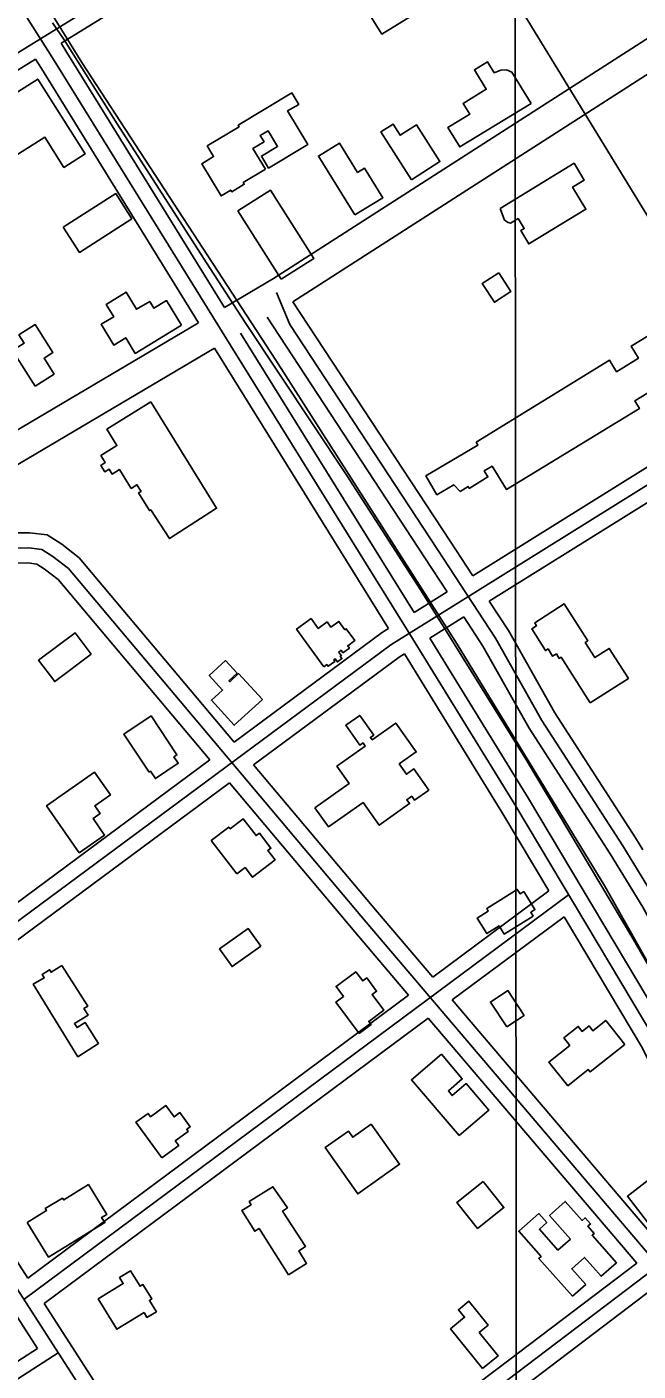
# Model space of a CAD drawing. Extents: x 3297772 to 3335630, y 634068 to 659439.
# Drawn here: x 3311908 to 3312518, y 648757 to 650098 of the extents above; entities that cross this region are included whole.
import ezdxf

# ---------------------------------------------------------------- set-up
doc = ezdxf.new("R2010")
doc.units = 0
for name, color, linetype in [('V-BLDG-OTLN', 7, 'Continuous'), ('V-GRID-MAJR', 7, 'Continuous'), ('V-RAIL-TRAK', 7, 'Continuous'), ('V-ROAD-CNTR', 7, 'Continuous')]:
    doc.layers.add(name, color=color, linetype=linetype)

msp = doc.modelspace()

# ---------------------------------------------------------------- linework, layer by layer
at = {"layer": 'V-BLDG-OTLN'}
for points in [[(3312235, 650135.1), (3312301.2, 650176.1), (3312289.7, 650194.7), (3312315.3, 650210.5), (3312354, 650148), (3312262.2, 650091.2)], [(3312411.1, 650021.9), (3312340, 649978.7), (3312328.2, 649998.1), (3312349.9, 650011.2), (3312343.3, 650022.1), (3312366.4, 650036.1), (3312354.6, 650055.5), (3312367.7, 650063.4), (3312374.2, 650052.7), (3312381, 650055.1), (3312386.8, 650055.7), (3312392, 650053.2)], [(3311868.6, 650014.6), (3311918.7, 650046.3), (3311966, 649971.6), (3311944.8, 649958.2), (3311925.8, 649988.3), (3311896.9, 649970)], [(3312146, 649956.4), (3312123.8, 649943.1), (3312124.9, 649941.3), (3312112.4, 649933.9), (3312111.4, 649935.5), (3312101.7, 649929.7), (3312082.4, 649961.9), (3312094.2, 649969), (3312087.9, 649979.6), (3312119.7, 649998.7), (3312118.7, 650000.3), (3312172.4, 650032.5), (3312179.2, 650021.1), (3312168.1, 650014.5), (3312188.2, 649980.9), (3312149.1, 649957.5), (3312142, 649969.4), (3312158.1, 649979.1), (3312148.7, 649994.8), (3312140.8, 649990.1), (3312144.6, 649983.7), (3312133.5, 649977.1)], [(3312291.7, 649945.8), (3312261.1, 649993.6), (3312273.4, 650001.4), (3312280.4, 649990.3), (3312296.7, 650000.7), (3312320.1, 649964)], [(3312235.2, 649910.7), (3312198.9, 649969.5), (3312219.9, 649982.5), (3312238, 649953.1), (3312245, 649957.4), (3312263.2, 649927.9)], [(3312380.2, 649917.3), (3312454.1, 649962.3), (3312464.2, 649945.6), (3312452.6, 649938.5), (3312465.9, 649916.4), (3312408.9, 649881.8), (3312400.8, 649895.1), (3312404.3, 649897.2), (3312398.2, 649907.1), (3312390.7, 649902.5), (3312388.2, 649903.3), (3312384.8, 649905.7)], [(3311944.2, 649898.7), (3311996.6, 649932.1), (3312012.7, 649906.9), (3311960.3, 649873.4)], [(3312161.7, 649846.5), (3312118.5, 649914.7), (3312151.1, 649935.4), (3312194.4, 649867.3)], [(3312378.9, 649853.1), (3312391, 649834.4), (3312374.6, 649823.7), (3312362.5, 649842.4)], [(3312062.3, 649800.6), (3312016, 649772.6), (3312006.5, 649788.2), (3311994.5, 649780.9), (3311982, 649801.6), (3311994.5, 649809.2), (3311987.1, 649821.5), (3312007.1, 649833.6), (3312017.4, 649816.6), (3312030.5, 649824.5), (3312034.7, 649817.7), (3312047.3, 649825.3)], [(3312356.4, 649684), (3312489.3, 649766), (3312496.5, 649754.3), (3312518.3, 649768), (3312511.1, 649779.9), (3312560.3, 649809.8), (3312582.1, 649774), (3312574.6, 649769.4), (3312578.1, 649763.7), (3312514.7, 649725.2), (3312519.3, 649717.6), (3312386.5, 649636.9), (3312372.3, 649660.2), (3312364.4, 649655.4), (3312368.1, 649649.3), (3312349.4, 649637.9), (3312348.3, 649639.8), (3312340.3, 649634.9), (3312333.9, 649641.5), (3312317.2, 649631.6), (3312306.1, 649650.3), (3312358.1, 649681.1)], [(3311916, 649739.8), (3311893.4, 649775.4), (3311905.1, 649782.8), (3311899.9, 649791), (3311916.2, 649801.4), (3311933.9, 649773.5), (3311925, 649767.8), (3311935.1, 649751.9)], [(3312031.7, 649724.1), (3312097.3, 649618.1), (3312050.3, 649587.8), (3312031.5, 649616.5), (3312030.2, 649615.7), (3312019.3, 649633.3), (3312021.8, 649634.9), (3312017.7, 649641.5), (3312012, 649637.9), (3312000.4, 649656.6), (3311993, 649652.1), (3311989.9, 649657.2), (3311985.6, 649654.5), (3311981.7, 649660.9), (3311986, 649663.6), (3311981.7, 649670.6), (3311997.8, 649680.6), (3311987.7, 649696.9)], [(3312470.2, 649424), (3312441.2, 649469.6), (3312439.2, 649468.3), (3312436.4, 649472.7), (3312432.7, 649470.4), (3312428.1, 649477.7), (3312425.7, 649476.1), (3312411.9, 649497.7), (3312416.7, 649500.8), (3312414.8, 649503.9), (3312444.3, 649522.7), (3312467.8, 649485.8), (3312465.2, 649484.1), (3312474.8, 649469), (3312489.2, 649478.2), (3312508.3, 649448.2)], [(3312204.3, 649460), (3312177.1, 649497.5), (3312191.5, 649508), (3312198.7, 649498.2), (3312207.6, 649504.7), (3312211.4, 649499.4), (3312219.4, 649505.2), (3312225.4, 649496.9), (3312226.7, 649497.8), (3312235.1, 649486.1), (3312228.1, 649480.9), (3312229.8, 649478.6), (3312223.3, 649473.9), (3312221.5, 649476.4), (3312219.1, 649474.6), (3312221.6, 649471), (3312220.7, 649470.4), (3312222.4, 649468), (3312217.9, 649464.7), (3312215.7, 649467.7), (3312214.2, 649466.7), (3312215.3, 649465.3), (3312208.5, 649460.4), (3312207.2, 649462.1)], [(3311972, 649472.5), (3311935.7, 649445.1), (3311919.6, 649466.4), (3311956, 649493.8)], [(3312143, 649427.2), (3312114.9, 649401.5), (3312092, 649426.5), (3312103.2, 649436.7), (3312089.9, 649451.2), (3312106.1, 649466.1), (3312117.7, 649453.5), (3312109.6, 649446), (3312110.4, 649445), (3312119.2, 649453.1)], [(3312030, 649354.6), (3312004.6, 649392.6), (3312031.8, 649410.8), (3312057.7, 649372), (3312054.7, 649370), (3312058.9, 649363.7), (3312036.1, 649348.4), (3312031.3, 649355.6)], [(3312195.4, 649319.2), (3312229.6, 649343.5), (3312217.4, 649360.6), (3312245.7, 649380.8), (3312243.4, 649384), (3312240.2, 649381.8), (3312226.2, 649401.5), (3312240.2, 649411.4), (3312254.1, 649391.8), (3312250.8, 649389.4), (3312252.6, 649387), (3312276, 649403.7), (3312296.5, 649375), (3312279.5, 649362.9), (3312286.8, 649352.6), (3312294.2, 649357.9), (3312309.1, 649336.9), (3312294.9, 649326.7), (3312292.1, 649330.7), (3312287.1, 649327.2), (3312289.9, 649323.4), (3312259.6, 649301.8), (3312243.4, 649324.6), (3312209, 649300.1)], [(3311960.1, 649274.2), (3311927.5, 649321.2), (3311975.5, 649354.6), (3311991.2, 649332), (3311975.6, 649321.1), (3311980.9, 649313.4), (3311973.9, 649308.5), (3311985.5, 649291.9)], [(3312117.4, 649253.2), (3312091.9, 649286.5), (3312109.4, 649300), (3312110.8, 649298.1), (3312123.9, 649308.1), (3312136.7, 649291.4), (3312140, 649293.9), (3312151.5, 649278.9), (3312148.5, 649276.7), (3312155.7, 649267.4), (3312133, 649249.9), (3312125.6, 649259.5)], [(3312413.2, 649211.2), (3312384.4, 649193.2), (3312379.3, 649201.3), (3312366.9, 649193.6), (3312357.2, 649209.2), (3312368.5, 649216.2), (3312366.9, 649218.8), (3312397.4, 649237.8), (3312400.3, 649233.3), (3312403.8, 649235.5), (3312415, 649217.6), (3312410.8, 649214.9)], [(3312141.4, 649181), (3312112.7, 649160.7), (3312100.2, 649178.4), (3312128.8, 649198.7)], [(3311942.7, 649161.9), (3311968.7, 649121.4), (3311964.8, 649118.8), (3311968.9, 649112.4), (3311955.4, 649103.8), (3311957.9, 649099.9), (3311966, 649105), (3311979.4, 649084), (3311958.8, 649070.8), (3311914.2, 649143.3), (3311925.2, 649149.4), (3311923.1, 649152.7), (3311930.6, 649157.5), (3311932.1, 649155.1)], [(3312239.7, 649094.1), (3312216.4, 649125.3), (3312224, 649131), (3312216.6, 649141), (3312236.2, 649155.6), (3312243.1, 649146.4), (3312247.1, 649149.4), (3312256.9, 649136.2), (3312252.4, 649132.8), (3312264.1, 649117.2), (3312249.2, 649106.1), (3312251.5, 649103)], [(3312386.9, 649100.7), (3312370.6, 649125.4), (3312388, 649136.8), (3312404.2, 649112)], [(3312504.7, 649083.1), (3312470.1, 649055.6), (3312468.2, 649057.9), (3312447.9, 649041.8), (3312429, 649065.5), (3312449.8, 649082), (3312443.8, 649089.5), (3312458.2, 649101), (3312462.1, 649096.1), (3312469, 649101.5), (3312472.8, 649096.7), (3312485.7, 649107)], [(3312339.4, 648992.1), (3312291.8, 649047.7), (3312321.6, 649073.2), (3312342.5, 649048.7), (3312328.6, 649036.7), (3312332.5, 649032.1), (3312346.4, 649044), (3312369.1, 649017.6)], [(3312042.7, 648970), (3312016.7, 649005.4), (3312028.8, 649014.3), (3312031.3, 649010.8), (3312046.6, 649022), (3312054.8, 649010.8), (3312060.6, 649015.1), (3312071, 649000.9), (3312067.5, 648998.4), (3312069, 648996.3), (3312056, 648986.8), (3312059.4, 648982.2)], [(3312251.6, 649003.4), (3312279.9, 648963.5), (3312238.2, 648933.9), (3312205.5, 648980.1), (3312228.8, 648996.6), (3312233.2, 648990.4)], [(3312602.7, 648927.1), (3312545, 648882.7), (3312507.4, 648931.5), (3312529.4, 648948.5), (3312535.8, 648940.2), (3312571.5, 648967.6)], [(3311908.1, 648905.5), (3311927.3, 648917.3), (3311926.2, 648919.2), (3311943.4, 648929.8), (3311944.6, 648927.9), (3311969.3, 648943.2), (3311987.6, 648913.5), (3311982.5, 648910.4), (3311985.7, 648905.3), (3311929.4, 648870.9)], [(3312168.9, 648853.2), (3312139.7, 648899.5), (3312135.3, 648896.7), (3312122.4, 648917.2), (3312131.7, 648923.1), (3312129.8, 648926.2), (3312153.5, 648941), (3312167.9, 648920.1), (3312163.1, 648916.7), (3312186, 648881.6), (3312179.2, 648877), (3312187.1, 648864.6)], [(3312363.2, 648946.3), (3312384, 648920.2), (3312357.8, 648899.4), (3312337.1, 648925.5)], [(3312452.5, 648831.8), (3312418.8, 648869.6), (3312421.1, 648871.6), (3312398.9, 648896.6), (3312418.8, 648914.3), (3312426.8, 648905.3), (3312419.5, 648898.7), (3312438, 648877.9), (3312450.4, 648888.9), (3312429.6, 648912.4), (3312445.3, 648926.4), (3312462.2, 648907.5), (3312465.1, 648910.1), (3312470.5, 648904), (3312467.8, 648901.7), (3312474.2, 648894.5), (3312472, 648892.6), (3312496.3, 648865.3), (3312481.1, 648851.8), (3312464.5, 648870.6), (3312451.8, 648859.3), (3312465.8, 648843.6)], [(3312024.8, 648815.5), (3311997.6, 648798.8), (3311979.1, 648829.1), (3312004, 648844.4), (3312000.3, 648850.5), (3312011.3, 648857.3), (3312020.9, 648841.8), (3312023.7, 648843.5), (3312032.5, 648829.1), (3312030.2, 648827.7), (3312037.1, 648816.4), (3312027.7, 648810.7)], [(3312362.8, 648759.7), (3312330.6, 648799.2), (3312344.8, 648810.8), (3312338.7, 648818.3), (3312349.1, 648826.8), (3312368.5, 648803), (3312359.4, 648795.6), (3312378.3, 648772.3)]]:
    msp.add_lwpolyline(points, close=True, dxfattribs=at)
at = {"layer": 'V-GRID-MAJR'}
msp.add_spline([(3312404.5, 639457.2), (3312401.9, 642484.8), (3312396.6, 648546.2), (3312391.3, 654607.6), (3312388.7, 657641.3)], degree=3, dxfattribs=at)
at = {"layer": 'V-RAIL-TRAK'}
msp.add_lwpolyline([(3311933.4, 650102.3), (3311945, 650085.4), (3311998.1, 650001.7), (3312087.3, 649863.1), (3312125.9, 649803.5), (3312227.4, 649650.8), (3312301.5, 649535.8), (3312326.7, 649495.1), (3312406.6, 649366.6), (3312512.7, 649188.6), (3312622.3, 648999.4), (3312657.2, 648937), (3312733.6, 648800.8), (3312833.8, 648615.8), (3312933.9, 648424.5), (3312996.8, 648305.5), (3313095.2, 648115.2), (3313181.7, 647946.8), (3313273.2, 647771.2), (3313378, 647568.6), (3313502.7, 647328.1)], dxfattribs=at)
at = {"layer": 'V-ROAD-CNTR'}
for points in [[(3309475.1, 654365.6), (3309639.8, 654028.3), (3309845.2, 653623), (3310156.6, 653066.3), (3310529.7, 652450.6), (3310984.3, 651694.9), (3311699.5, 650488), (3311962.6, 650063), (3312156.5, 649765.9), (3312337.4, 649482.3), (3312484.7, 649240.9), (3312633.3, 648977.6), (3312720, 648826.5), (3312839.2, 648598.6), (3313001.2, 648301.9), (3313200.7, 647917.1), (3313378.7, 647569.1), (3313539.7, 647260.1), (3313882.2, 646589.3), (3314289.7, 645809.5)], [(3310445.8, 647292.6), (3311429.7, 648026.6), (3312387.1, 648747.6), (3313151.3, 649327.1), (3313650.8, 649696.3), (3313656.3, 649702.7), (3313657.5, 649707.1), (3313654.6, 649713.2), (3313412.7, 650029.1), (3313159.3, 650381), (3312980.8, 650650.3), (3312864.1, 650845.4), (3312685.7, 651166.9), (3312552.9, 651454), (3312411.3, 651779.2), (3312404.5, 651786.8), (3312395.5, 651790), (3312011.4, 651624.3), (3311864.9, 651538.1), (3311646.4, 651445.3)], [(3311222.7, 651282.2), (3311498, 650774.5), (3311655.1, 650506.7), (3311935.2, 650064.9), (3312111.3, 649780.1), (3312290.1, 649492.5), (3312395.8, 649320.9), (3312535.6, 649086.6), (3312618, 648921.2), (3312892.5, 648400.4)], [(3312939.3, 650719.7), (3312147.9, 650226.5), (3311603.3, 649890.6), (3310922.8, 649468.3), (3310057.6, 648917.3), (3309400.1, 648502), (3308809.8, 648126.7), (3308064.6, 647651.8), (3307615.6, 647365.4), (3307608.6, 647358.2), (3307605.2, 647352.6), (3307604.1, 647346.6), (3307606.4, 647341.8), (3307617.5, 647320.5), (3307621.7, 647311.9), (3307623.7, 647303.8), (3307622.4, 647297.7), (3307620.6, 647291.4), (3307614.8, 647284.8), (3307604.6, 647278.2), (3306995.5, 646891.9)], [(3312934.2, 650698.9), (3312155.8, 650213.7), (3311942.2, 650082)], [(3312105.2, 649818.5), (3312154.1, 649847.3), (3313093.4, 650450.4)], [(3312173.4, 649824.1), (3313109.6, 650425.2)], [(3312956.9, 649137.4), (3312941.3, 649204.8), (3312877.4, 649328.8), (3312763.2, 649516), (3312671.4, 649674.9), (3312616.4, 649764.3), (3312315.5, 650256)], [(3313326, 650149.4), (3312559.1, 649661.2), (3312271.1, 649481.9), (3311691.5, 649052.7), (3310895.2, 648549.8), (3310014.4, 647985.8)], [(3313304.6, 650153.6), (3312551.1, 649673.9), (3312353, 649550.6)], [(3313322.1, 650129.2), (3312567.1, 649648.5), (3312369.4, 649525.5)], [(3311942.2, 650082), (3311947.9, 650072.9), (3312105.2, 649818.5)], [(3311916.6, 650066.2), (3311651.4, 649902.6)], [(3311916.6, 650066.2), (3311922.5, 650057), (3312079.3, 649803.2)], [(3312684.3, 648973), (3312588.8, 649129.4), (3312535.6, 649227.4), (3312502.7, 649281.1), (3312421.9, 649406.4), (3312375.8, 649488.4), (3312317.7, 649576.9), (3312170.4, 649801.4), (3312156.9, 649833.2)], [(3312353, 649550.6), (3312330.3, 649585.1), (3312173.4, 649824.1)], [(3312327.5, 649534.7), (3312305.2, 649568.7), (3312147.7, 649808.7)], [(3311806.6, 649642.2), (3312079.3, 649803.2)], [(3312121, 649792.9), (3312294.3, 649514.1)], [(3311821.9, 649616.5), (3312095.1, 649777.7)], [(3312095.1, 649777.7), (3312268.9, 649498.2)], [(3311339.7, 649727), (3311683.5, 649172.5), (3312150.6, 648446.5), (3312450.5, 647982.6), (3312709.6, 647578.3)], [(3312114.8, 649384.8), (3311960, 649568.6), (3311942.6, 649582.2), (3311928.1, 649591.4), (3311910.5, 649593.6), (3311891.5, 649593.4), (3311867.6, 649591), (3311841.8, 649583.1)], [(3312538.4, 648862.3), (3312246.5, 649205.2), (3311949.5, 649557.8), (3311933.9, 649569.9), (3311922.9, 649576.9), (3311909.7, 649578.6), (3311892.3, 649578.4), (3311870.5, 649576.2), (3311806.4, 649556.6), (3311715.9, 649509.6), (3309918.7, 648366.9), (3308700.6, 647622.3), (3307816.7, 647071.6), (3307154.2, 646652.5)], [(3312090.6, 649367), (3311939, 649546.9), (3311925.2, 649557.7), (3311917.7, 649562.4), (3311908.8, 649563.6), (3311893.1, 649563.4), (3311873.5, 649561.4), (3311812.1, 649542.7), (3311723.4, 649496.6), (3311563.3, 649394.8)], [(3312327.5, 649534.7), (3312294.3, 649514.1)], [(3312522.7, 649277.3), (3312515.4, 649289.1), (3312434.8, 649414.1), (3312388.6, 649496.2), (3312369.4, 649525.5)], [(3312344, 649509.6), (3312310.1, 649488.6)], [(3312664.4, 648976.7), (3312575.8, 649121.9), (3312522.6, 649220), (3312490, 649273.2), (3312409.1, 649398.6), (3312363, 649480.6), (3312344, 649509.6)], [(3312268.9, 649498.2), (3312262.7, 649494.4), (3312114.8, 649384.8)], [(3312310.1, 649488.6), (3312408.6, 649328.6), (3312548.7, 649093.8), (3312622.8, 648945.2)], [(3312284.7, 649472.7), (3312279.6, 649469.5), (3312134.2, 649361.9)], [(3312284.7, 649472.7), (3312383, 649313.1), (3312428.8, 649236.3)], [(3312090.6, 649367), (3311742.2, 649109)], [(3312313, 649150.3), (3312258, 649214.9), (3312134.2, 649361.9)], [(3312110, 649344), (3311758.5, 649083.7)], [(3312288.9, 649132.3), (3312235.1, 649195.5), (3312110, 649344)], [(3312448.6, 649232.3), (3311904.9, 648828.4)], [(3312428.8, 649236.3), (3312313, 649150.3)], [(3312444.2, 649210.4), (3312332.5, 649127.4)], [(3312444.2, 649210.4), (3312522.4, 649079.4), (3312598.5, 648926.7)], [(3312288.9, 649132.3), (3311908.8, 648850)], [(3312540.6, 648882.9), (3312332.5, 649127.4)], [(3312308.4, 649109.4), (3311925.1, 648824.7)], [(3312516.7, 648864.7), (3312308.4, 649109.4)], [(3311758.5, 649083.7), (3311908.8, 648850)], [(3311734.3, 649065.8), (3311918.3, 648779.7)], [(3312117.4, 648525.7), (3312396.2, 648735.7), (3312612.4, 648899.6)], [(3312101.1, 648551), (3312378.1, 648759.6), (3312516.7, 648864.7)], [(3311925.1, 648824.7), (3312101.1, 648551)], [(3311399.8, 648445.6), (3311918.3, 648779.7)], [(3310214.2, 647667), (3311349.3, 648395.2), (3311939.1, 648775.2)]]:
    msp.add_lwpolyline(points, dxfattribs=at)

doc.saveas('drawing.dxf')
